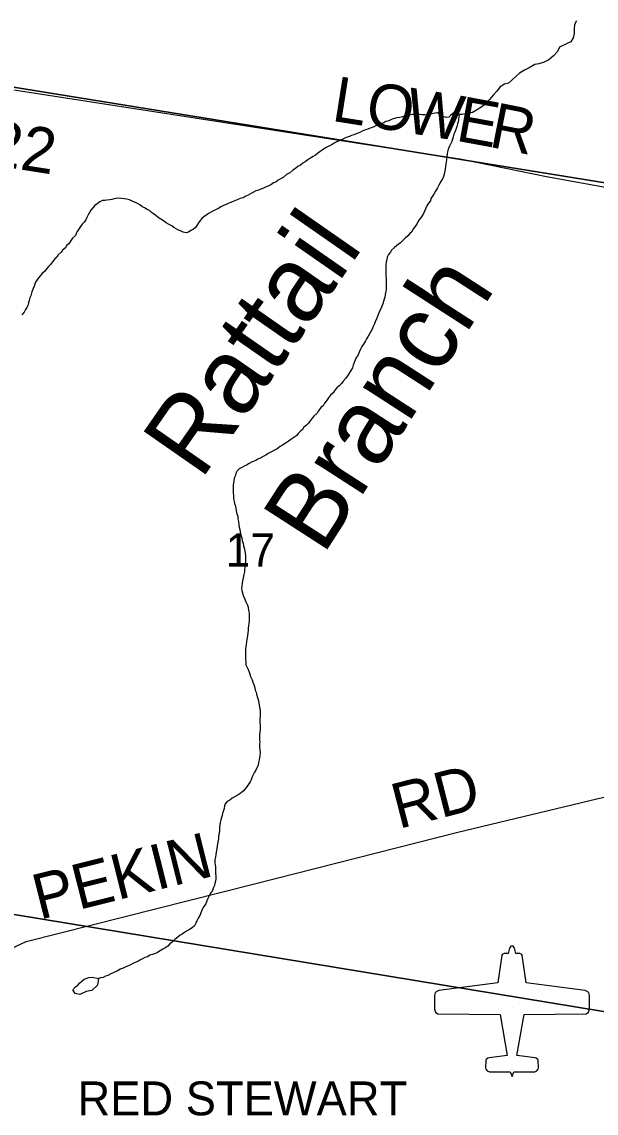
# Model space of a CAD drawing. Extents: x 0 to 1064, y 0 to 440.
# Drawn here: x 306.2 to 317.75, y 315.41 to 337.36 of the extents above; entities that cross this region are included whole.
import ezdxf

# ---------------------------------------------------------------- set-up
doc = ezdxf.new("R2010")
doc.units = 0
for name, color, linetype in [('GM_X_Airport_Class_3', 7, 'Continuous'), ('GM_X_Airport_Location_Class_3', 7, 'Continuous'), ('GM_X_Airport_Text_Class_3', 7, 'Continuous'), ('GM_X_County_Road', 7, 'Continuous'), ('GM_X_County_Road_Text', 7, 'Continuous'), ('GM_X_Minor_River', 7, 'Continuous'), ('GM_X_Minor_River_Text', 7, 'Continuous'), ('GM_X_Section', 7, 'Continuous'), ('GM_X_Section_Text', 7, 'Continuous'), ('GM_X_Township_Road', 7, 'Continuous'), ('GM_X_Township_Road_Text', 7, 'Continuous')]:
    doc.layers.add(name, color=color, linetype=linetype)

msp = doc.modelspace()

# ---------------------------------------------------------------- linework, layer by layer
at = {"layer": 'GM_X_Airport_Class_3'}
for points in [[(316.061, 318.774), (316.038, 318.764), (316.013, 318.728), (315.995, 318.673), (315.985, 318.617), (315.903, 318.617), (315.872, 318.607), (315.855, 318.583), (315.775, 318.025), (314.588, 317.873), (314.536, 317.85), (314.517, 317.828), (314.5, 317.774), (314.5, 317.499), (314.519, 317.439), (314.569, 317.403), (315.82, 317.394), (315.966, 316.563), (315.598, 316.521), (315.576, 316.516), (315.543, 316.488), (315.534, 316.468), (315.53, 316.316), (315.534, 316.293), (315.561, 316.255), (315.605, 316.24), (316.022, 316.239), (316.061, 316.142)], [(316.061, 316.142), (316.1, 316.239), (316.517, 316.24), (316.561, 316.255), (316.588, 316.293), (316.592, 316.316), (316.588, 316.468), (316.579, 316.488), (316.546, 316.516), (316.525, 316.521), (316.156, 316.563), (316.302, 317.394), (317.553, 317.403), (317.603, 317.439), (317.622, 317.499), (317.622, 317.774), (317.605, 317.828), (317.586, 317.85), (317.534, 317.873), (316.347, 318.025), (316.267, 318.583), (316.25, 318.607), (316.219, 318.617), (316.137, 318.617), (316.127, 318.673), (316.109, 318.728), (316.084, 318.764), (316.061, 318.774)]]:
    msp.add_lwpolyline(points, dxfattribs=at)
at = {"layer": 'GM_X_Airport_Location_Class_3'}
msp.add_line((316.061, 317.531), (316.061, 317.531), dxfattribs=at)
at = {"layer": 'GM_X_County_Road'}
msp.add_lwpolyline([(303.259, 336.417), (315.051, 334.593), (316.757, 334.243), (319.425, 333.763), (321.932, 333.45), (324.117, 333.198), (326.831, 332.905), (328.974, 332.678), (330.905, 332.473), (333.006, 332.258), (333.649, 332.167), (333.977, 332.125), (334.484, 331.885), (336.424, 329.52), (336.636, 329.572), (336.733, 329.595)], dxfattribs=at)
at = {"layer": 'GM_X_Minor_River'}
for points in [[(317.359, 337.38), (317.316, 337.301), (317.31, 337.21), (317.31, 337.125), (317.292, 337.034), (317.243, 336.955), (317.158, 336.912), (317.019, 336.845), (316.976, 336.76), (316.897, 336.675), (316.8, 336.59), (316.709, 336.548), (316.6, 336.511), (316.521, 336.499), (316.406, 336.432), (316.309, 336.384), (316.212, 336.323), (316.066, 336.189), (315.987, 336.122), (315.908, 336.104), (315.823, 336.05), (315.756, 335.964), (315.684, 335.879), (315.611, 335.8), (315.514, 335.697), (315.435, 335.636), (315.344, 335.582), (315.265, 335.533), (315.083, 335.5)], [(315.083, 335.5), (315.051, 335.495), (314.997, 335.496), (314.943, 335.534), (314.888, 335.529), (314.832, 335.482), (314.788, 335.441), (314.733, 335.43), (314.691, 335.443), (314.649, 335.462), (314.607, 335.494), (314.56, 335.525), (314.505, 335.521), (314.444, 335.504), (314.401, 335.493), (314.358, 335.482), (314.303, 335.483), (314.248, 335.485), (314.2, 335.492), (314.157, 335.493), (314.109, 335.494), (314.054, 335.495), (313.999, 335.479), (313.95, 335.468), (313.907, 335.463), (313.858, 335.446), (313.803, 335.435), (313.742, 335.424), (313.693, 335.413), (313.65, 335.402), (313.607, 335.379), (313.564, 335.362), (313.521, 335.351), (313.478, 335.327), (313.435, 335.31), (313.362, 335.282), (313.319, 335.265), (313.263, 335.236), (313.208, 335.219), (313.159, 335.196), (313.11, 335.185), (313.042, 335.156), (312.999, 335.133), (312.925, 335.104), (312.876, 335.087), (312.833, 335.07), (312.79, 335.053), (312.741, 335.036), (312.68, 335.007), (312.618, 334.978), (312.551, 334.949), (312.483, 334.915), (312.421, 334.874), (312.36, 334.851), (312.304, 334.822), (312.261, 334.792), (312.199, 334.751), (312.149, 334.71), (312.106, 334.675), (312.062, 334.645), (311.994, 334.605), (311.951, 334.581), (311.896, 334.54), (311.852, 334.517), (311.803, 334.476), (311.747, 334.447), (311.704, 334.405), (311.648, 334.37), (311.586, 334.317), (311.524, 334.288), (311.456, 334.229), (311.4, 334.2), (311.357, 334.171), (311.308, 334.135), (311.259, 334.118), (311.209, 334.077), (311.153, 334.054), (311.11, 334.037), (311.061, 334.014), (311.006, 333.991), (310.957, 333.974), (310.902, 333.957), (310.858, 333.928), (310.797, 333.899), (310.754, 333.869), (310.692, 333.841), (310.649, 333.817), (310.588, 333.801), (310.532, 333.778), (310.465, 333.749), (310.403, 333.726), (310.36, 333.709), (310.311, 333.686), (310.256, 333.663), (310.2, 333.634), (310.151, 333.605), (310.108, 333.582), (310.065, 333.564), (310.015, 333.535), (309.966, 333.506)], [(314.997, 335.496), (314.975, 335.345), (314.961, 335.302), (314.948, 335.254), (314.928, 335.194), (314.908, 335.14), (314.889, 335.097), (314.876, 335.043), (314.862, 334.995), (314.849, 334.953), (314.83, 334.91), (314.804, 334.856), (314.778, 334.796), (314.765, 334.742), (314.757, 334.699), (314.75, 334.639), (314.742, 334.59), (314.735, 334.536), (314.728, 334.493), (314.72, 334.445), (314.713, 334.397), (314.706, 334.354), (314.698, 334.294), (314.679, 334.245), (314.659, 334.197), (314.628, 334.143), (314.589, 334.071), (314.558, 334.017), (314.519, 333.951), (314.487, 333.891), (314.462, 333.849), (314.43, 333.802), (314.417, 333.759), (314.379, 333.712), (314.354, 333.67), (314.328, 333.61), (314.309, 333.561), (314.277, 333.501), (314.239, 333.435), (314.207, 333.394), (314.175, 333.346), (314.15, 333.298), (314.112, 333.238), (314.074, 333.19), (314.049, 333.142), (314.005, 333.101), (313.961, 333.053), (313.911, 333.006), (313.868, 332.964), (313.818, 332.911), (313.743, 332.858), (313.694, 332.817), (313.638, 332.763), (313.612, 332.721), (313.575, 332.68), (313.549, 332.626), (313.542, 332.583), (313.528, 332.523), (313.521, 332.468), (313.519, 332.414), (313.518, 332.371), (313.523, 332.31), (313.521, 332.255), (313.526, 332.201), (313.531, 332.158), (313.53, 332.109), (313.528, 332.024), (313.526, 331.976), (313.519, 331.933), (313.505, 331.873), (313.498, 331.818), (313.485, 331.776), (313.472, 331.734), (313.458, 331.685), (313.439, 331.637), (313.425, 331.595), (313.393, 331.535), (313.374, 331.481), (313.354, 331.433), (313.335, 331.384), (313.309, 331.324), (313.296, 331.282), (313.264, 331.228), (313.244, 331.174), (313.219, 331.126), (313.187, 331.066), (313.161, 331.024), (313.13, 330.982), (313.111, 330.94), (313.073, 330.874), (313.035, 330.826), (313.016, 330.784), (312.983, 330.712), (312.957, 330.646), (312.919, 330.592), (312.906, 330.55), (312.887, 330.502), (312.861, 330.454), (312.848, 330.399), (312.816, 330.345), (312.784, 330.292)], [(309.966, 333.506), (309.923, 333.483), (309.861, 333.436), (309.817, 333.4), (309.786, 333.359), (309.754, 333.317), (309.717, 333.263), (309.691, 333.221), (309.648, 333.186), (309.598, 333.157), (309.549, 333.127), (309.506, 333.11), (309.445, 333.124), (309.391, 333.15), (309.349, 333.169), (309.301, 333.194), (309.253, 333.22), (309.212, 333.251), (309.146, 333.29), (309.098, 333.315), (309.05, 333.353), (308.99, 333.391), (308.942, 333.422), (308.895, 333.46), (308.847, 333.498), (308.805, 333.523), (308.763, 333.561), (308.721, 333.58), (308.662, 333.618), (308.614, 333.643), (308.572, 333.675), (308.524, 333.7), (308.482, 333.72), (308.428, 333.745), (308.362, 333.777), (308.301, 333.791), (308.253, 333.798), (308.198, 333.806), (308.15, 333.807), (308.095, 333.802), (308.052, 333.797), (308.009, 333.786), (307.966, 333.775), (307.905, 333.771), (307.863, 333.766), (307.82, 333.761), (307.765, 333.738), (307.709, 333.697), (307.666, 333.661), (307.628, 333.613), (307.584, 333.566), (307.559, 333.524), (307.533, 333.476), (307.507, 333.422), (307.482, 333.374), (307.45, 333.326), (307.413, 333.284), (307.375, 333.243), (307.35, 333.201), (307.312, 333.141), (307.292, 333.099), (307.273, 333.057), (307.217, 333.003), (307.173, 332.944), (307.141, 332.89), (307.098, 332.86), (307.072, 332.812), (307.016, 332.765), (306.985, 332.723), (306.929, 332.67), (306.903, 332.622), (306.86, 332.593), (306.816, 332.527), (306.772, 332.479), (306.734, 332.438), (306.697, 332.396), (306.659, 332.342), (306.603, 332.295), (306.572, 332.253), (306.528, 332.206), (306.496, 332.164), (306.471, 332.122), (306.458, 332.08), (306.444, 332.038), (306.425, 331.99), (306.399, 331.923), (306.379, 331.845), (306.359, 331.803), (306.346, 331.754), (306.333, 331.712), (306.325, 331.664), (306.294, 331.61), (306.268, 331.568), (306.243, 331.52), (306.193, 331.466)], [(312.784, 330.292), (312.752, 330.238), (312.715, 330.19), (312.664, 330.13), (312.627, 330.083), (312.583, 330.035), (312.533, 329.994), (312.496, 329.946), (312.458, 329.892), (312.408, 329.845), (312.37, 329.797), (312.326, 329.737), (312.288, 329.69), (312.263, 329.636), (312.213, 329.6), (312.169, 329.535), (312.137, 329.487), (312.075, 329.428), (312.037, 329.386), (311.999, 329.332), (311.962, 329.284), (311.924, 329.243), (311.874, 329.201), (311.843, 329.16), (311.799, 329.118), (311.756, 329.077), (311.73, 329.035), (311.669, 328.994), (311.607, 328.953), (311.557, 328.918), (311.495, 328.877), (311.44, 328.841), (311.396, 328.812), (311.334, 328.771), (311.279, 328.742), (311.223, 328.707), (311.156, 328.672), (311.106, 328.643), (311.051, 328.614), (310.989, 328.579), (310.946, 328.562), (310.903, 328.533), (310.829, 328.504), (310.768, 328.475), (310.718, 328.44), (310.669, 328.423), (310.62, 328.394), (310.57, 328.365), (310.527, 328.323), (310.501, 328.275), (310.494, 328.233), (310.468, 328.179), (310.461, 328.124), (310.453, 328.082), (310.452, 328.039), (310.451, 327.997), (310.45, 327.936), (310.448, 327.887), (310.453, 327.826), (310.458, 327.771), (310.468, 327.716), (310.479, 327.668), (310.496, 327.618), (310.501, 327.57), (310.512, 327.521), (310.523, 327.46), (310.54, 327.411), (310.544, 327.362), (310.555, 327.307), (310.566, 327.24), (310.571, 327.191), (310.582, 327.148), (310.593, 327.099), (310.603, 327.032), (310.62, 326.977), (310.631, 326.922), (310.647, 326.861), (310.658, 326.818), (310.669, 326.775), (310.686, 326.714), (310.691, 326.671), (310.696, 326.622), (310.7, 326.561), (310.699, 326.507), (310.691, 326.452), (310.684, 326.385), (310.676, 326.337), (310.675, 326.294), (310.662, 326.24), (310.648, 326.173), (310.634, 326.113), (310.627, 326.065), (310.62, 326.016), (310.618, 325.961), (310.623, 325.919), (310.634, 325.87), (310.651, 325.815), (310.674, 325.765), (310.691, 325.722), (310.708, 325.679), (310.737, 325.624)], [(310.737, 325.624), (310.748, 325.581), (310.759, 325.52), (310.77, 325.465), (310.774, 325.404), (310.773, 325.362), (310.772, 325.307), (310.764, 325.258), (310.757, 325.216), (310.749, 325.155), (310.748, 325.113), (310.741, 325.07), (310.734, 325.01), (310.726, 324.943), (310.718, 324.889), (310.711, 324.834), (310.704, 324.792), (310.696, 324.737), (310.695, 324.688), (310.7, 324.634), (310.698, 324.579), (310.697, 324.536), (310.702, 324.482), (310.707, 324.427), (310.724, 324.384), (310.753, 324.328), (310.77, 324.279), (310.781, 324.236), (310.798, 324.187), (310.832, 324.12), (310.843, 324.077), (310.867, 324.027), (310.883, 323.96), (310.894, 323.917), (310.911, 323.874), (310.916, 323.832), (310.939, 323.77), (310.956, 323.703), (310.971, 323.611), (310.988, 323.544), (310.993, 323.501), (310.991, 323.441), (310.99, 323.398), (310.988, 323.325), (310.987, 323.264), (310.992, 323.215), (310.991, 323.173), (310.989, 323.112), (310.988, 323.07), (310.981, 323.021), (310.98, 322.979), (310.978, 322.924), (310.983, 322.869), (310.982, 322.827), (310.98, 322.772), (310.985, 322.717), (310.99, 322.656), (310.988, 322.601), (310.981, 322.553), (310.974, 322.511), (310.96, 322.462), (310.953, 322.408), (310.933, 322.366), (310.902, 322.306), (310.876, 322.264), (310.857, 322.222), (310.831, 322.168), (310.811, 322.113), (310.792, 322.071), (310.761, 322.029), (310.729, 321.982), (310.697, 321.934), (310.66, 321.892), (310.61, 321.851), (310.548, 321.81), (310.487, 321.775), (310.431, 321.74), (310.381, 321.704), (310.326, 321.675), (310.288, 321.628), (310.275, 321.586), (310.268, 321.537), (310.255, 321.495), (310.235, 321.441), (310.228, 321.392), (310.214, 321.35), (310.201, 321.308), (310.188, 321.253), (310.18, 321.205), (310.173, 321.15), (310.171, 321.096), (310.164, 321.041), (310.156, 320.974), (310.155, 320.926), (310.141, 320.865), (310.127, 320.78), (310.119, 320.732), (310.105, 320.653), (310.098, 320.611), (310.091, 320.556), (310.083, 320.502)], [(310.083, 320.502), (310.082, 320.441), (310.087, 320.398), (310.092, 320.356), (310.096, 320.295), (310.094, 320.228), (310.099, 320.179), (310.098, 320.118), (310.09, 320.07), (310.077, 320.028), (310.07, 319.985), (310.044, 319.931), (310.031, 319.883), (309.993, 319.829), (309.961, 319.763), (309.936, 319.721), (309.916, 319.679), (309.896, 319.619), (309.859, 319.565), (309.833, 319.517), (309.814, 319.469), (309.781, 319.384), (309.743, 319.331), (309.717, 319.277), (309.698, 319.228), (309.672, 319.174), (309.623, 319.133), (309.573, 319.098), (309.511, 319.069), (309.468, 319.04), (309.425, 319.004), (309.382, 318.987), (309.332, 318.946), (309.276, 318.898), (309.22, 318.845), (309.176, 318.81), (309.133, 318.768), (309.077, 318.727), (309.034, 318.704), (308.978, 318.669), (308.929, 318.64), (308.886, 318.616), (308.825, 318.6), (308.769, 318.583), (308.726, 318.553), (308.671, 318.537), (308.622, 318.513), (308.572, 318.484), (308.529, 318.455), (308.48, 318.438), (308.431, 318.415), (308.381, 318.392), (308.32, 318.363), (308.277, 318.346), (308.234, 318.323), (308.178, 318.3), (308.129, 318.27), (308.074, 318.247), (308.031, 318.23), (307.988, 318.207), (307.926, 318.178), (307.877, 318.161), (307.834, 318.138), (307.779, 318.127), (307.736, 318.116)], [(307.736, 318.116), (307.717, 317.979), (307.605, 317.872), (307.489, 317.856), (307.366, 317.792), (307.27, 317.812), (307.223, 317.886), (307.279, 317.946)], [(307.279, 317.946), (307.322, 317.981), (307.366, 318.029), (307.452, 318.1), (307.544, 318.135), (307.611, 318.145), (307.736, 318.116)]]:
    msp.add_lwpolyline(points, dxfattribs=at)
at = {"layer": 'GM_X_Section'}
for points in [[(304.793, 352.705), (321.356, 350.075), (319.802, 333.815), (303.284, 336.488)], [(303.284, 336.488), (319.802, 333.815), (318.433, 317.364), (301.712, 320.115)], [(301.712, 320.115), (318.433, 317.364), (317.022, 300.99), (300.126, 302.432)]]:
    msp.add_lwpolyline(points, close=True, dxfattribs=at)
at = {"layer": 'GM_X_Township_Road'}
msp.add_lwpolyline([(301.327, 316.213), (303.874, 317.737), (306.285, 318.856), (310.879, 320.017), (314.971, 321.06), (319.253, 322.083), (323.78, 323.169), (324.862, 323.429), (325.349, 323.457), (325.718, 323.353), (326.17, 323.108), (326.663, 322.788), (327.044, 322.702), (328.217, 322.967)], dxfattribs=at)

# ---------------------------------------------------------------- texts
at = {"layer": 'GM_X_Airport_Text_Class_3'}
msp.add_text('RED STEWART', height=0.68182, rotation=0, dxfattribs=at).set_placement((307.316, 315.363))
at = {"layer": 'GM_X_County_Road_Text'}
for s, height, rotation, p in [('L', 0.909, 350.9977, (312.412, 335.369)), ('O', 0.909, 350.9982, (313.084, 335.263)), ('W', 0.909, 350.7751, (313.873, 335.138)), ('E', 0.909, 349.6323, (314.908, 334.97)), ('R', 0.909, 348.7857, (315.573, 334.848)), ('C-22', 0.9091, 351.0449, (304.204, 334.696))]:
    msp.add_text(s, height=height, rotation=rotation, dxfattribs=at).set_placement(p)
at = {"layer": 'GM_X_Minor_River_Text'}
for s, rotation, p in [('Rattail', 55.1769, (309.799, 328.118)), ('Branch', 57.1682, (312.255, 326.607))]:
    msp.add_text(s, height=1.515, rotation=rotation, dxfattribs=at).set_placement(p)
at = {"layer": 'GM_X_Section_Text'}
msp.add_text('17', height=0.6697, rotation=0, dxfattribs=at).set_placement((310.296, 326.399))
at = {"layer": 'GM_X_Township_Road_Text'}
for s, rotation, p in [('RD', 14.3943, (313.777, 321.12)), ('PEKIN', 14.149, (306.55, 319.293))]:
    msp.add_text(s, height=0.9091, rotation=rotation, dxfattribs=at).set_placement(p)

doc.saveas('drawing.dxf')
